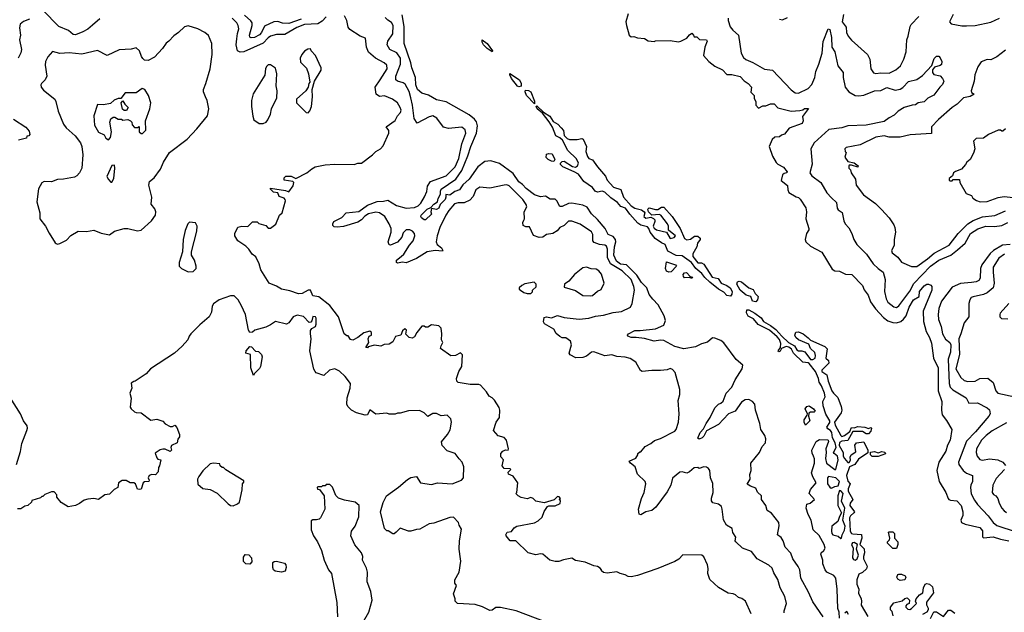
# Model space of a CAD drawing. Extents: x 2210602 to 2357277, y 510288 to 673808.
# Tile 415 of 464: x 2328793 to 2336926, y 639223 to 644122. Entities that reach past the tile are written whole.
import ezdxf

# ---------------------------------------------------------------- set-up
doc = ezdxf.new("R2010")
doc.units = 0

msp = doc.modelspace()

# ---------------------------------------------------------------- linework, layer by layer
at = {"layer": '0CON05XD'}
for points in [[(2329455, 644128), (2329393.2, 644076.8), (2329355, 644044), (2329315, 644022), (2329255, 643996.2), (2329235, 643998.8), (2329195, 644032.5), (2329116.7, 644065), (2328985, 644200)], [(2328875, 644126.2), (2328824.1, 644105.9), (2328796.7, 644085), (2328790.6, 644055), (2328798.5, 643995), (2328791.8, 643955), (2328808.9, 643875), (2328802.6, 643847.4), (2328780, 643805)], [(2331325, 644146.7), (2331290.9, 644109.1), (2331255, 644088.9), (2331145, 644080.9), (2331082.7, 644057.3), (2330981.7, 643998.3), (2330915, 644000.5), (2330865.5, 643984.5), (2330845, 643972.5), (2330803.4, 643926.6), (2330645, 643855.7), (2330615, 643854), (2330592, 643865), (2330580.6, 643915), (2330586.9, 643965), (2330591.3, 644008.7), (2330602.9, 644045), (2330598.6, 644075), (2330587.1, 644095), (2330547.5, 644135)], [(2334835, 639210), (2334787.5, 639315), (2334757, 639337), (2334730, 639345), (2334707, 639367), (2334687, 639377), (2334645, 639382.5), (2334565, 639427.5), (2334493.6, 639493.6), (2334476.7, 639545), (2334480, 639585), (2334473.8, 639615), (2334445, 639682.5), (2334427.5, 639695), (2334270.7, 639699.3), (2334237.7, 639662.3), (2334205, 639643.8), (2334064.1, 639585.9), (2333895, 639526.7), (2333845, 639517.5), (2333818.3, 639518.3), (2333795, 639532.5), (2333753, 639543), (2333725, 639557.5), (2333645, 639546.7), (2333615, 639553.3), (2333600, 639565), (2333600, 639575), (2333588.3, 639588.3), (2333565, 639602.5), (2333535, 639607.5), (2333465, 639637.5), (2333385, 639652.5), (2333355, 639670), (2333285, 639656.2), (2333245, 639643.3), (2333215, 639643.8), (2333172.5, 639655), (2333115, 639703.8), (2333094.1, 639705.9), (2333055, 639697.5), (2332994.1, 639714.1), (2332890, 639815), (2332843.3, 639813.3), (2332810, 639855), (2332807.5, 639865), (2332820, 639885), (2332855, 639892.5), (2332877, 639923), (2332900, 639935), (2333045, 639963.3), (2333075, 639978.8), (2333108.8, 640011.2), (2333124.1, 640055.9), (2333153.3, 640096.7), (2333165, 640102.5), (2333215, 640102.5), (2333258.3, 640121.7), (2333260, 640145), (2333250, 640155), (2333260, 640165), (2333248.3, 640178.3), (2333235, 640180), (2333207, 640153), (2333125, 640127.5), (2333055, 640143.3), (2333035, 640163.3), (2333015, 640173.3), (2332985, 640162.5), (2332935, 640172.5), (2332910, 640185), (2332890, 640205), (2332900, 640215), (2332906.7, 640295), (2332869.3, 640349.3), (2332830, 640365), (2332828.3, 640381.7), (2332850, 640405), (2332845, 640410), (2332795, 640412.5), (2332777.5, 640435), (2332790, 640485), (2332768.3, 640508.3), (2332767.5, 640535), (2332785, 640556.7), (2332805, 640567.5), (2332827.5, 640562.5), (2332830, 640575), (2332815, 640647.5), (2332795, 640667.5), (2332745, 640682.5), (2332707.5, 640725), (2332730, 640795), (2332757.5, 640835), (2332760, 640895), (2332753.3, 640915), (2332715, 640977.5), (2332695, 640997.5), (2332670.7, 641010.7), (2332650, 641045), (2332600, 641100), (2332585, 641107.5), (2332515, 641106.7), (2332415, 641122.5), (2332402.5, 641135), (2332400, 641155), (2332420, 641215), (2332446.2, 641255), (2332451.7, 641351.7), (2332435, 641367.5), (2332393.9, 641346.1), (2332355, 641343.8), (2332270, 641405), (2332273, 641427), (2332287.5, 641455), (2332277, 641477), (2332280, 641525), (2332273, 641573), (2332255, 641592.5), (2332195, 641600), (2332165, 641580), (2332145, 641580), (2332135, 641590), (2332115, 641587.5), (2332072.5, 641535), (2332055, 641500), (2332035, 641490), (2332010, 641495), (2331981.7, 641521.7), (2331986.7, 641555), (2331975, 641567.5), (2331955, 641550), (2331940, 641515), (2331897, 641503), (2331875, 641460), (2331845, 641440), (2331803.6, 641436.4), (2331775, 641422.5), (2331725, 641432.5), (2331672.5, 641417.5), (2331665, 641410), (2331651.7, 641411.7), (2331677.5, 641455), (2331672.5, 641485), (2331680, 641505), (2331700, 641515), (2331700, 641535), (2331685, 641547.5), (2331635, 641532.5), (2331586.1, 641493.9), (2331545, 641472.5), (2331525, 641477.5), (2331505, 641510), (2331495, 641510), (2331473.9, 641523.9), (2331427.5, 641665), (2331355, 641760), (2331265, 641830), (2331215, 641840), (2331195, 641887.5), (2331175, 641887.5), (2331125, 641858.8), (2331095, 641856.2), (2331025, 641880), (2330955, 641893.3), (2330915, 641920), (2330853.3, 641945), (2330786, 642055), (2330771.2, 642105), (2330742.3, 642162.3), (2330713.3, 642185), (2330685.7, 642225.7), (2330660, 642250), (2330594.1, 642294.1), (2330570, 642335), (2330570, 642355), (2330595, 642407.5), (2330626.4, 642416.4), (2330677, 642413), (2330715, 642450), (2330755, 642450), (2330768.3, 642438.3), (2330825, 642420), (2330845, 642400), (2330865, 642400), (2330909.3, 642430.7), (2330940, 642505), (2330960, 642525), (2330987.5, 642625), (2330987, 642637), (2330977, 642647), (2330935, 642660), (2330925, 642690), (2330890, 642695), (2330865, 642720), (2330865, 642730), (2330989.3, 642709.3), (2331015, 642700), (2331050.7, 642749.3), (2331057.5, 642775), (2331050, 642785), (2330976.4, 642796.4), (2330976.2, 642815), (2330990.9, 642829.1), (2331035, 642828), (2331075, 642810), (2331165, 642856), (2331205, 642890), (2331234.4, 642905.6), (2331315, 642922.9), (2331395, 642927.5), (2331555, 642924), (2331585, 642936.2), (2331615, 642936.7), (2331707.5, 643005), (2331735, 643032.5), (2331772.5, 643055), (2331795, 643080), (2331841.2, 643185), (2331843.3, 643205), (2331820, 643235), (2331895, 643287.5), (2331912.9, 643327.1), (2331938.6, 643355), (2331942.9, 643375), (2331936.8, 643396.8), (2331914.1, 643434.1), (2331872.5, 643465), (2331805, 643493.8), (2331765, 643486.7), (2331737.5, 643505), (2331730, 643565), (2331771.2, 643625), (2331827.1, 643715), (2331825.5, 643745.5), (2331803.8, 643765), (2331732.7, 643802.7), (2331674.3, 643854.3), (2331656.2, 643895), (2331648.3, 643968.3), (2331605, 643986.7), (2331520.7, 644040.7), (2331505, 644060), (2331493.9, 644113.9), (2331475, 644152.5)], [(2331116.8, 644126.8), (2331015, 644090.3), (2330965, 644092.7), (2330925, 644107.8), (2330893.3, 644105), (2330815, 644069.4), (2330790.4, 644015), (2330775, 643995.6), (2330733.3, 643975), (2330705, 643972.9), (2330695, 643978.8), (2330690.6, 643995), (2330714.2, 644074.2), (2330712.5, 644095), (2330702.1, 644112.1), (2330649.8, 644159.8)], [(2334517.7, 640287.7), (2334498.8, 640335), (2334493.3, 640395), (2334483, 640413), (2334465, 640422.5), (2334445, 640426.7), (2334405, 640412.5), (2334395, 640420), (2334365, 640417.5), (2334326.1, 640383.9), (2334305, 640373.3), (2334265, 640384), (2334245, 640382), (2334185, 640331.2), (2334170.8, 640275), (2334141.2, 640218.8), (2334047, 640093), (2334014, 640066), (2333966.2, 640053.8), (2333925, 640030), (2333910, 640035), (2333904, 640075), (2333930, 640165), (2333952.5, 640215), (2333966, 640285), (2333958.8, 640305), (2333896.7, 640365), (2333877.5, 640425), (2333837.5, 640455), (2333828.3, 640471.7), (2333881.7, 640498.3), (2333900, 640525), (2333900, 640535), (2333915, 640550), (2333925, 640550), (2333960, 640595), (2334005, 640617.5), (2334036.4, 640643.6), (2334085, 640658.8), (2334205, 640720), (2334216.2, 640735), (2334236, 640794), (2334241.2, 640865), (2334233.3, 640975), (2334246.7, 641025), (2334246.7, 641065), (2334207.5, 641205), (2334185, 641230), (2334165, 641237.5), (2334141.7, 641228.3), (2334085, 641221.2), (2334015, 641223.3), (2333935, 641213.3), (2333922, 641222), (2333881.2, 641291.2), (2333835, 641321.2), (2333795, 641331.2), (2333725, 641336.7), (2333685, 641352), (2333625, 641343.8), (2333535, 641377.5), (2333515, 641374), (2333475, 641340), (2333445, 641330), (2333387, 641327), (2333340.7, 641350.7), (2333332.5, 641365), (2333350, 641435), (2333342.5, 641465), (2333305, 641492.5), (2333275, 641492.5), (2333255, 641502.5), (2333225, 641527.5), (2333203.8, 641565), (2333128.3, 641608.3), (2333120, 641625), (2333125, 641660), (2333145, 641666.7), (2333185, 641656.7), (2333235, 641676), (2333289.3, 641659.3), (2333415, 641647.1), (2333494.2, 641655.8), (2333548.3, 641671.7), (2333615, 641678.6), (2333695, 641702.5), (2333765, 641708.8), (2333837.5, 641745), (2333853.3, 641775), (2333871.4, 641885), (2333866.2, 641916.2), (2333843.6, 641973.6), (2333768.9, 642045), (2333673.2, 642103.2), (2333649.2, 642155), (2333647.5, 642225), (2333639.2, 642249.2), (2333627.2, 642257.2), (2333583.1, 642263.1), (2333539.4, 642279.4), (2333528, 642295), (2333526, 642345), (2333517.3, 642367.3), (2333422.1, 642432.1), (2333355, 642455.8), (2333325, 642456), (2333290.3, 642419.7), (2333255, 642402.9), (2333232.2, 642377.8), (2333196.7, 642355), (2333145, 642346.2), (2333115.5, 642324.5), (2333085, 642321.9), (2333038.3, 642338.3), (2333005, 642410), (2332975, 642410), (2332951.7, 642421.7), (2332950, 642445), (2332957.5, 642465), (2332962.5, 642475), (2332959.2, 642535), (2332982.5, 642575), (2332975.7, 642595), (2332948.9, 642635), (2332835, 642748.6), (2332815.6, 642755.6), (2332795, 642753.5), (2332675, 642728), (2332595, 642738), (2332560, 642715), (2332539.7, 642660.3), (2332510.3, 642629.7), (2332465, 642607.5), (2332415, 642608.1), (2332385, 642598.9), (2332337.8, 642545), (2332312.5, 642505), (2332263.8, 642405), (2332241.2, 642335), (2332233.8, 642285), (2332240, 642265), (2332276.7, 642235), (2332287.1, 642215), (2332285, 642207.5), (2332225, 642214.3), (2332157.7, 642202.3), (2332071.2, 642148.8), (2331985, 642111.2), (2331955, 642118), (2331915, 642110), (2331904.2, 642114.2), (2331906.2, 642135), (2331944.4, 642165.6), (2331965, 642183.8), (2332011.5, 642258.5), (2332042.5, 642295), (2332055.9, 642334.1), (2332053.8, 642355), (2332036.7, 642375), (2332015.8, 642385.8), (2331985, 642383.8), (2331959.5, 642360.5), (2331948.8, 642325), (2331915, 642283.3), (2331855, 642257.5), (2331845, 642260), (2331836.7, 642285), (2331861.2, 642365), (2331860.8, 642395), (2331845.4, 642435.4), (2331808.9, 642495), (2331765, 642525.4), (2331735, 642532.3), (2331675, 642518.5), (2331645, 642498.2), (2331615, 642466.4), (2331585, 642448.5), (2331467.7, 642412.3), (2331415, 642406.2), (2331390.2, 642410.2), (2331380, 642420), (2331378.9, 642435), (2331387.5, 642452.5), (2331455, 642485.8), (2331490, 642525), (2331595, 642536.4), (2331665, 642589.6), (2331745, 642618.2), (2331797.8, 642622.2), (2331835, 642628.8), (2331904.7, 642584.7), (2331985, 642563.3), (2332055, 642570), (2332085, 642584.4), (2332106.7, 642605), (2332136.7, 642656.7), (2332155, 642702.5), (2332162.5, 642745), (2332185.5, 642784.5), (2332315, 642831.5), (2332390.9, 642905), (2332420, 642975), (2332444.7, 643095.3), (2332476.9, 643185), (2332472.1, 643212.1), (2332445, 643232.9), (2332335, 643222.5), (2332295, 643233.8), (2332238.3, 643308.3), (2332206.1, 643326.1), (2332175, 643318.8), (2332075, 643266.7), (2332050, 643305), (2332038.9, 643415), (2332022.5, 643475), (2332008.9, 643528.9), (2331978.1, 643588.1), (2331960.2, 643600.2), (2331915, 643612.5), (2331900.6, 643625), (2331899.4, 643655), (2331938.5, 643755), (2331938.1, 643805), (2331908.6, 643848.6), (2331850, 643875), (2331828.6, 643915), (2331834.6, 643945.4), (2331875.6, 644005), (2331879.2, 644075), (2331865, 644100), (2331835, 644117.5), (2331811.2, 644141.2)], [(2335428.6, 639185), (2335345, 639310), (2335310, 639390), (2335246.2, 639505), (2335236, 639575), (2335222.7, 639602.7), (2335180, 639665), (2335162.1, 639712.1), (2335115, 639762.5), (2335100, 639815), (2335081.7, 639841.7), (2335052.5, 639865), (2335067, 639937), (2335062.5, 639965), (2335003, 640043), (2334967.5, 640065), (2334957, 640107), (2334920, 640155), (2334920, 640185), (2334887, 640217), (2334875, 640250), (2334830, 640265), (2334803, 640283), (2334826.7, 640325), (2334823.6, 640363.6), (2334834, 640395), (2334832.4, 640457.6), (2334904.5, 640545.5), (2334927.3, 640592.7), (2334953.3, 640625), (2334956.4, 640656.4), (2334947.5, 640685), (2334913.8, 640735), (2334907.1, 640785), (2334870, 640895), (2334866, 640945), (2334845, 640966), (2334815, 640982), (2334785, 640979.2), (2334755, 640960.8), (2334702.5, 640885), (2334648, 640865), (2334564, 640775), (2334465.9, 640724.1), (2334445, 640678.8), (2334431.2, 640665), (2334405, 640654.3), (2334394.1, 640664.1), (2334415, 640710), (2334441.2, 640738.8), (2334462.5, 640785), (2334495.7, 640834.3), (2334535, 640913.8), (2334564, 640945), (2334585, 640952.5), (2334602.6, 640967.4), (2334629.2, 641035), (2334675, 641083.8), (2334702, 641145), (2334760, 641235), (2334765, 641266.7), (2334711.9, 641311.9), (2334609.5, 641449.5), (2334585, 641469.4), (2334535, 641490.6), (2334515, 641491.4), (2334473.8, 641456.2), (2334425, 641442.5), (2334375, 641417.3), (2334277.6, 641402.4), (2334205, 641420.6), (2334115, 641471.1), (2334085, 641474.2), (2334035, 641464.4), (2333952.7, 641487.3), (2333884.1, 641495.9), (2333845, 641494.2), (2333817.5, 641505), (2333812.5, 641515), (2333822.5, 641525), (2333875, 641552.9), (2333918.3, 641551.7), (2334045, 641565.5), (2334115, 641596.2), (2334127.5, 641635), (2334117.3, 641675), (2334066.2, 641766.2), (2334022.7, 641812.7), (2333991.4, 641851.4), (2333972.3, 641905), (2333929.2, 641949.2), (2333890.8, 642010.8), (2333805.6, 642095.6), (2333755, 642101.1), (2333721.5, 642125), (2333700.8, 642175), (2333705.2, 642245), (2333717.5, 642285), (2333715.5, 642305), (2333695, 642330), (2333655, 642347.5), (2333629.1, 642395), (2333565, 642470.4), (2333516.3, 642516.4), (2333481.1, 642571.1), (2333445, 642587.8), (2333355, 642604.5), (2333325, 642601.9), (2333275, 642578.6), (2333255, 642576.7), (2333230, 642625), (2333215, 642638.8), (2333175, 642638), (2333135, 642662), (2333095, 642658.6), (2333045, 642674.3), (2332975.4, 642725.4), (2332945, 642760), (2332915, 642782), (2332869.8, 642849.8), (2332755, 642933.8), (2332685.8, 642955.8), (2332635, 642950), (2332578.5, 642905), (2332505, 642802.9), (2332453.6, 642756.4), (2332426.2, 642715), (2332388.1, 642701.9), (2332345, 642672.5), (2332311.7, 642678.3), (2332314, 642654), (2332308.1, 642635), (2332265.7, 642594.3), (2332255, 642564.4), (2332235, 642553.8), (2332195, 642562.5), (2332188.6, 642535), (2332194.2, 642515), (2332145, 642466.7), (2332135, 642466.7), (2332112, 642485), (2332106.7, 642495), (2332110, 642505), (2332160, 642555), (2332189.3, 642570.7), (2332215, 642598), (2332243.8, 642616.2), (2332250.6, 642645), (2332269.7, 642680.3), (2332268.6, 642705), (2332275, 642722), (2332396.8, 642803.2), (2332445.3, 642874.7), (2332494.7, 642995.3), (2332518.5, 643075), (2332567.3, 643185), (2332574.4, 643244.4), (2332565, 643278.8), (2332550.5, 643300.5), (2332505.4, 643335.4), (2332315, 643441.9), (2332235, 643460), (2332169.1, 643499.1), (2332115, 643514.2), (2332078.5, 643545), (2332065, 643582.5), (2332062.5, 643645), (2332031.2, 643725), (2332024.4, 643765), (2331969.4, 643925), (2331967.9, 644065), (2331951.8, 644161.8)], [(2333818.9, 644171.1), (2333800.8, 644105), (2333804.2, 644074.2), (2333827.5, 643995), (2333845, 643980), (2333865, 643982.5), (2333895, 643972.5), (2333955, 643967.5), (2333985, 643947.5), (2334035, 643942.5), (2334045, 643947.5), (2334165, 643949.2), (2334235, 643940), (2334255, 643943.8), (2334305, 643970), (2334325, 643997.5), (2334345, 644010), (2334360, 643995), (2334365, 643980), (2334385, 643980), (2334408.3, 643958.3), (2334466.7, 643955), (2334471.2, 643945), (2334453.3, 643895), (2334442.5, 643825), (2334486.1, 643776.1), (2334535, 643737.5), (2334598.8, 643708.8), (2334635, 643670), (2334675, 643670), (2334745, 643653.3), (2334777.3, 643617.3), (2334810, 643595), (2334836.7, 643565), (2334833, 643523), (2334858.8, 643495), (2334860.7, 643470.7), (2334873.3, 643445), (2334872.5, 643415), (2334895, 643390), (2334930.7, 643409.3), (2334955, 643410), (2334995, 643426.7), (2335025, 643427.5), (2335055, 643393.3), (2335165, 643366.2), (2335238.3, 643371.7), (2335263.3, 643376.7), (2335275, 643386.7), (2335307.5, 643387.5), (2335258.3, 643321.7), (2335264, 643285), (2335256.2, 643265), (2335150, 643225), (2335110, 643175), (2335085, 643167.5), (2335070, 643155), (2335029.3, 643150.7), (2335009.5, 643130.5), (2334982.5, 643075), (2335012.7, 642992.7), (2335041.7, 642941.7), (2335056.4, 642926.4), (2335103, 642903), (2335132.5, 642865), (2335130, 642855), (2335108.3, 642851.7), (2335095, 642840), (2335083, 642793), (2335135, 642750), (2335136.7, 642715), (2335145, 642692.5), (2335206.4, 642656.4), (2335225, 642652.5), (2335239.3, 642639.3), (2335286.4, 642566.4), (2335292.5, 642535), (2335286.7, 642475), (2335312.5, 642395), (2335312.5, 642385), (2335293.3, 642355), (2335282.5, 642305), (2335286.4, 642286.4), (2335325, 642251.2), (2335419.5, 642199.5), (2335505, 642060), (2335525, 642046.2), (2335565, 642044), (2335615, 642017.5), (2335666.7, 642015), (2335754, 641925), (2335768.8, 641888.8), (2335800.8, 641845), (2335819.7, 641789.7), (2335861.7, 641731.7), (2335929.1, 641659.1), (2335965, 641632.5), (2336005, 641619.2), (2336035, 641617.5), (2336071.7, 641628.3), (2336094.4, 641645.6), (2336115.6, 641674.4), (2336139.5, 641745), (2336175, 641805.7), (2336223.3, 641835), (2336226, 641875), (2336265, 641923.3), (2336285, 641936.2), (2336300, 641935), (2336318.3, 641928.3), (2336327, 641917), (2336326.7, 641885), (2336256.9, 641713.1), (2336257.9, 641627.9), (2336280, 641545), (2336308.6, 641495), (2336325, 641447.5), (2336340.5, 641325), (2336381.1, 641245), (2336380.6, 641055), (2336411.4, 640965), (2336406.7, 640895), (2336412.5, 640855), (2336448.8, 640808.8), (2336493.6, 640733.6), (2336480, 640645), (2336457.8, 640605), (2336444.3, 640555), (2336385.4, 640464.6), (2336368.1, 640395), (2336387.5, 640305), (2336444.2, 640214.2), (2336463.8, 640165), (2336467, 640157), (2336480.7, 640150.7), (2336535, 640144), (2336570, 640105), (2336584, 640055), (2336583.8, 640025), (2336567.5, 639985), (2336573.3, 639965), (2336601.7, 639951.7), (2336725, 639923.8), (2336745, 639897.5), (2336747, 639847), (2336755, 639840), (2336835, 639848.6), (2336895, 639828), (2336965, 639815.6)], [(2334645.8, 644135.8), (2334646.2, 644115), (2334662.9, 644062.9), (2334683.3, 644035), (2334730, 643995), (2334751.4, 643845), (2334770.7, 643810.7), (2334792, 643792), (2334848.3, 643768.3), (2334945, 643712), (2335012.5, 643705), (2335165, 643542.5), (2335198.3, 643518.3), (2335225, 643514.4), (2335306.2, 643553.8), (2335335.6, 643585), (2335360, 643645), (2335368.9, 643695), (2335395, 643753.3), (2335420.6, 643845), (2335429.5, 643940.5), (2335472.5, 644045), (2335485, 644040), (2335497.5, 643975), (2335500.6, 643895), (2335527.1, 643855), (2335549.7, 643739.7), (2335596, 643685), (2335594.2, 643645), (2335610.6, 643565), (2335642.5, 643525), (2335695, 643495.6), (2335725, 643491.9), (2335765, 643497.5), (2335855, 643532.7), (2335905, 643537.8), (2335955, 643560.6), (2336025, 643539.2), (2336065, 643547.5), (2336087.6, 643562.4), (2336135, 643610.8), (2336205, 643628), (2336249.7, 643660.3), (2336326.7, 643743.3), (2336347.6, 643802.4), (2336365, 643820.8), (2336385, 643820), (2336397.6, 643807.6), (2336409.2, 643775), (2336407.5, 643752.5), (2336397.5, 643742.5), (2336350.7, 643729.3), (2336333, 643707), (2336332.5, 643685), (2336345, 643667.5), (2336397, 643657), (2336416.4, 643636.4), (2336426.2, 643615), (2336416.7, 643585), (2336393.3, 643565), (2336345, 643498.8), (2336295, 643472), (2336265, 643444.2), (2336215, 643436), (2336191.7, 643418.3), (2336164.3, 643415.7), (2336100, 643395), (2336050, 643365), (2336017.3, 643332.7), (2335975, 643312), (2335935, 643281.4), (2335785, 643248.9), (2335635, 643244.5), (2335585, 643228.9), (2335475.6, 643214.4), (2335356, 643105), (2335329.4, 643055), (2335337.7, 642927.7), (2335320, 642855), (2335335, 642830), (2335411.2, 642775), (2335461.3, 642691.3), (2335498.8, 642648.8), (2335540.7, 642610.7), (2335546, 642565), (2335555, 642550), (2335587.7, 642527.7), (2335599.3, 642459.3), (2335612.5, 642435), (2335642.5, 642402.5), (2335667.5, 642355), (2335683.3, 642305), (2335708.8, 642265), (2335788.8, 642185), (2335844.1, 642104.1), (2335883.8, 642065), (2335926, 642035), (2335942.5, 641975), (2335936.9, 641875), (2335949.2, 641815), (2335965, 641788), (2336015, 641747.5), (2336035, 641743.1), (2336055, 641757.5), (2336145, 641878.9), (2336179.6, 641940.4), (2336317.1, 642085), (2336385.9, 642134.1), (2336485, 642176.8), (2336540.2, 642219.8), (2336603.8, 642275), (2336647.3, 642355), (2336707.7, 642392.3), (2336775, 642414.6), (2336845, 642412.3), (2336905, 642419.6), (2336954.7, 642445.3)], [(2335070, 644125), (2335095, 644120), (2335135, 644140)], [(2335598, 644165), (2335587.5, 644105), (2335618.8, 644058.8), (2335623.8, 644015), (2335636.4, 643986.4), (2335665, 643952.5), (2335797.5, 643835), (2335816.4, 643796.4), (2335823.3, 643715), (2335845, 643682.5), (2335865, 643677.5), (2335905, 643683.3), (2335975, 643680), (2336031.4, 643708.6), (2336068.6, 643741.4), (2336096.2, 643795), (2336116, 643855), (2336121.2, 643955), (2336133.3, 643985), (2336147.5, 644065), (2336157, 644083), (2336220.7, 644149.3)], [(2336502.5, 644165), (2336472.5, 644105), (2336488.3, 644088.3), (2336575, 644070), (2336615, 644070), (2336685, 644073.8), (2336815, 644102.5), (2336885.8, 644135)], [(2329105, 642267.5), (2329125, 642272.5), (2329180.7, 642299.3), (2329215, 642336.7), (2329275, 642373.3), (2329345, 642370), (2329405, 642383.3), (2329465, 642356.7), (2329535, 642342.5), (2329576.1, 642373.9), (2329655, 642396.2), (2329685, 642396.2), (2329765, 642378), (2329795, 642381.2), (2329882, 642458), (2329913.3, 642505), (2329916.7, 642535), (2329908.3, 642558.3), (2329878.3, 642598.3), (2329884, 642655), (2329860, 642755), (2329866.1, 642783.9), (2329903.3, 642815), (2329956.2, 642885), (2329980.8, 642945), (2330030, 643025), (2330175.4, 643134.6), (2330255, 643218.8), (2330345, 643327.5), (2330356.2, 643385), (2330340, 643455), (2330326.7, 643485), (2330310, 643525), (2330310, 643545), (2330331.2, 643595), (2330367.5, 643715), (2330381.4, 643835), (2330379.2, 643925), (2330351.2, 643991.2), (2330323.3, 644015), (2330265, 644046), (2330185, 644070), (2330155, 644064.2), (2330104, 644015), (2330065, 643989.2), (2330025, 643943.3), (2330002.3, 643927.7), (2329973.3, 643885), (2329905, 643813.3), (2329855, 643783.3), (2329825, 643787.5), (2329810.7, 643800.7), (2329798.3, 643818.3), (2329782.5, 643865), (2329755, 643890), (2329713, 643877), (2329615, 643873.3), (2329515, 643826.2), (2329435, 643866.2), (2329305, 643835.6), (2329202.3, 643847.7), (2329125, 643843.8), (2329065, 643860), (2329025.9, 643814.1), (2329006, 643775), (2329002.5, 643745), (2329016.1, 643653.9), (2329003.3, 643625), (2328972.5, 643595), (2328967, 643583), (2328970, 643565), (2328990.5, 643540.5), (2329082.5, 643465), (2329092.5, 643445), (2329110, 643365), (2329155, 643257.5), (2329177.3, 643227.3), (2329251.2, 643161.2), (2329295, 643103.8), (2329306.5, 643075), (2329314.2, 643005), (2329305.7, 642894.3), (2329285.8, 642855), (2329265, 642830), (2329245, 642820), (2329155, 642802.5), (2329105, 642802), (2329055, 642782), (2328994.2, 642785.8), (2328975, 642772.5), (2328947.5, 642725), (2328933.6, 642616.4), (2328959.2, 642525), (2328960, 642475), (2329006.7, 642415), (2329035, 642357.5), (2329085, 642277.5), (2329093.3, 642273.3), (2329105, 642267.5)], [(2332695, 643857.5), (2332655, 643883.3), (2332623.3, 643915), (2332612.5, 643935), (2332614.2, 643955.8), (2332654.4, 643925), (2332697.1, 643865), (2332695, 643857.5)], [(2331175, 643352.5), (2331190.7, 643369.3), (2331203.3, 643405), (2331211.2, 643485), (2331210, 643545), (2331227.5, 643615), (2331282.5, 643705), (2331282.5, 643725), (2331236.7, 643826.7), (2331200, 643865), (2331195, 643880), (2331173, 643877), (2331145, 643862.5), (2331122.5, 643835), (2331110, 643805), (2331111.7, 643771.7), (2331161.7, 643721.7), (2331177.5, 643675), (2331190, 643605), (2331182.5, 643595), (2331177, 643563), (2331156.4, 643533.6), (2331080, 643465), (2331080, 643435), (2331160, 643355), (2331175, 643352.5)], [(2336935, 643870), (2336865, 643813.8), (2336815, 643790), (2336785, 643792.5), (2336735, 643772.5), (2336708.3, 643731.7), (2336682.5, 643665), (2336676.2, 643615), (2336652.5, 643535), (2336655, 643520), (2336677.5, 643505), (2336643.9, 643486.1), (2336590, 643475), (2336536.8, 643423.2), (2336495, 643395.6), (2336382.2, 643297.8), (2336324.4, 643235), (2336325, 643182.5), (2336149.5, 643170.5), (2336065, 643150.8), (2335975, 643151.2), (2335935, 643162.5), (2335865, 643150.8), (2335735, 643088.8), (2335620, 643065), (2335610, 643055), (2335613, 643033), (2335620, 643025), (2335610, 642985), (2335635, 642950), (2335685, 642937.5), (2335720, 642915), (2335715, 642902.5), (2335665, 642920), (2335645, 642920), (2335642.5, 642915), (2335643.3, 642895), (2335655, 642880), (2335660, 642855), (2335697.5, 642805), (2335702.5, 642755), (2335763.8, 642675), (2335862.5, 642602.5), (2335912.7, 642552.7), (2335974, 642485), (2336013.3, 642425), (2336023, 642403), (2336026.7, 642365), (2336016.7, 642305), (2336016.1, 642256.1), (2335994.3, 642215), (2336000.8, 642195), (2336048, 642158), (2336076.4, 642116.4), (2336160.7, 642080.7), (2336205, 642082.5), (2336292.5, 642145), (2336347.4, 642192.6), (2336470.9, 642259.1), (2336545.4, 642354.6), (2336625, 642435.6), (2336668.6, 642461.4), (2336745, 642493.6), (2336847.9, 642502.1), (2336935, 642542.9)], [(2330805, 643263.3), (2330827.5, 643275), (2330842.5, 643295), (2330865, 643340), (2330873.3, 643385), (2330917.5, 643475), (2330920, 643535), (2330912.5, 643575), (2330917.5, 643675), (2330905, 643720), (2330865, 643747.5), (2330845, 643747.5), (2330832.5, 643735), (2330822.5, 643715), (2330817, 643663), (2330721.7, 643508.3), (2330707.5, 643455), (2330707.5, 643405), (2330717.5, 643325), (2330727.5, 643295), (2330770, 643265), (2330805, 643263.3)], [(2332915, 643568), (2332905, 643573.8), (2332854.4, 643635), (2332841.4, 643665), (2332842.3, 643677.7), (2332920.8, 643625), (2332934, 643595), (2332935, 643573.3), (2332915, 643568)], [(2329525, 643130), (2329541.7, 643148.3), (2329550, 643195), (2329536.7, 643275), (2329546.4, 643303.6), (2329565, 643316.7), (2329580, 643315), (2329605, 643300), (2329635, 643300), (2329645, 643292.5), (2329685, 643297.5), (2329707, 643287), (2329720, 643275), (2329723, 643253), (2329741.7, 643231.7), (2329765, 643230), (2329778.3, 643238.3), (2329780, 643195), (2329795, 643180), (2329808.3, 643181.7), (2329835, 643210), (2329832.5, 643285), (2329867.5, 643385), (2329876.7, 643435), (2329857.5, 643495), (2329827.5, 643545), (2329805, 643552.5), (2329755, 643517.5), (2329663, 643517), (2329628.3, 643471.7), (2329605, 643470), (2329573.3, 643456.7), (2329541.7, 643428.3), (2329485, 643417.5), (2329435, 643420), (2329403.9, 643326.1), (2329411.2, 643251.2), (2329445, 643192.5), (2329489.3, 643169.3), (2329503.6, 643143.6), (2329525, 643130)], [(2333045, 643427.5), (2332980, 643495), (2332968.9, 643525), (2332971.1, 643538.9), (2332995, 643537.9), (2333014.4, 643525), (2333045, 643447.5), (2333045, 643427.5)], [(2329675, 643370), (2329655, 643370), (2329643, 643383), (2329630, 643435), (2329645, 643450), (2329660, 643425), (2329690, 643395), (2329675, 643370)], [(2334665, 641836.7), (2334635, 641842.9), (2334610, 641870), (2334564.2, 641894.2), (2334492.6, 641952.6), (2334451.2, 641991.2), (2334427.8, 642025), (2334378, 642065), (2334343.3, 642115), (2334265, 642170.6), (2334215, 642172.5), (2334148, 642208), (2334123.9, 642263.9), (2334095, 642276.7), (2334043.3, 642313.3), (2334000, 642365), (2333990.8, 642395), (2333979.4, 642409.4), (2333924, 642424), (2333899.8, 642439.8), (2333832, 642515), (2333797.5, 642565), (2333758.5, 642578.5), (2333730.8, 642610.8), (2333675, 642649.4), (2333625, 642695.7), (2333605, 642704), (2333565, 642696.7), (2333547.5, 642705), (2333523.9, 642733.9), (2333452.5, 642785), (2333407.5, 642845), (2333373.8, 642863.8), (2333280, 642905), (2333260, 642925), (2333260, 642935), (2333275, 642950), (2333291.7, 642951.7), (2333359.3, 642909.3), (2333385, 642903.3), (2333400, 642915), (2333408, 642935), (2333392.7, 642972.7), (2333320.9, 643040.9), (2333275.5, 643125.5), (2333255, 643144.2), (2333220.6, 643160.6), (2333193.1, 643233.1), (2333166.3, 643276.3), (2333110.5, 643350.5), (2333066.2, 643385), (2333060, 643405), (2333065, 643410), (2333118.6, 643358.6), (2333172.5, 643325), (2333200.4, 643280.4), (2333237.3, 643257.3), (2333265, 643229.4), (2333285.5, 643205), (2333291.4, 643165), (2333315, 643140.8), (2333335, 643131.4), (2333398.3, 643131.7), (2333435, 643138.8), (2333447.5, 643135), (2333476.2, 643075), (2333468.8, 643031.2), (2333482.3, 642992.3), (2333495, 642974.2), (2333525, 642963.8), (2333564.4, 642904.4), (2333630.7, 642829.3), (2333644.5, 642794.5), (2333696.6, 642736.6), (2333757.5, 642717.5), (2333779.2, 642655), (2333845, 642582), (2333874.5, 642564.5), (2333929.4, 642549.4), (2333952.5, 642535), (2333957.5, 642525), (2333947.5, 642495), (2333965, 642480), (2334005, 642490), (2334029.3, 642479.3), (2334038.8, 642468.8), (2334040, 642455), (2334026.2, 642415), (2334035, 642398.8), (2334053.8, 642385), (2334136.7, 642366.7), (2334165, 642314), (2334199.5, 642320.5), (2334210, 642335), (2334151.2, 642381.2), (2334152.5, 642415), (2334143.6, 642433.6), (2334090, 642505), (2334075, 642512.5), (2334015, 642507.5), (2333987.5, 642535), (2333982.5, 642555), (2333992.5, 642567.5), (2334045, 642552.5), (2334065, 642552.5), (2334095, 642572.5), (2334115, 642572.5), (2334183.3, 642495), (2334250, 642395), (2334285, 642312.5), (2334305, 642303.3), (2334335, 642307.5), (2334367.5, 642332.5), (2334395, 642332.5), (2334412.5, 642315), (2334412.5, 642305), (2334392.5, 642275), (2334386.7, 642245), (2334354.4, 642185.6), (2334354.3, 642164.3), (2334393.3, 642113.3), (2334425, 642111.4), (2334445, 642102), (2334512.4, 641992.4), (2334563.3, 641983.3), (2334586.2, 641945), (2334635.4, 641925.4), (2334662.9, 641905), (2334678.6, 641875), (2334675, 641852.5), (2334665, 641836.7)], [(2328740.7, 643300.7), (2328843, 643233), (2328871.7, 643201.7), (2328877, 643173), (2328868.3, 643161.7), (2328851.7, 643158.3), (2328848.3, 643141.7), (2328783.8, 643126.2)], [(2336935, 643220), (2336915, 643200), (2336905, 643200), (2336895, 643210), (2336875, 643207.5), (2336796.4, 643173.6), (2336755, 643143.3), (2336695, 643140), (2336673, 643117), (2336682.5, 643055), (2336671.7, 643018.3), (2336643.3, 642966.7), (2336617.5, 642945), (2336606.4, 642923.6), (2336573.3, 642886.7), (2336521.7, 642868.3), (2336507.5, 642855), (2336498.3, 642831.7), (2336471.7, 642808.3), (2336470, 642795), (2336475, 642790), (2336495, 642790), (2336505, 642800), (2336555, 642800), (2336560, 642775), (2336610, 642685), (2336655, 642667.5), (2336667, 642647), (2336696.4, 642626.4), (2336726.4, 642616.4), (2336785, 642619.2), (2336875, 642651.4), (2336925, 642660.6), (2337025, 642649.1)], [(2333205, 642950), (2333185, 642952.5), (2333157, 642967), (2333143, 642983), (2333145, 643010), (2333165, 643016.7), (2333192.5, 643012.5), (2333212.5, 642965), (2333205, 642950)], [(2329555, 642780), (2329571.7, 642808.3), (2329580, 642895), (2329575, 642920), (2329553, 642917), (2329512.5, 642825), (2329525, 642800), (2329545, 642780), (2329555, 642780)], [(2330185, 642037.5), (2330225, 642040), (2330250, 642065), (2330250, 642085), (2330237.5, 642135), (2330213.3, 642175), (2330213, 642203), (2330256.2, 642375), (2330258.8, 642415), (2330245, 642442.5), (2330195, 642447.5), (2330182.5, 642435), (2330160.7, 642379.3), (2330143.9, 642306.1), (2330136.4, 642203.6), (2330110, 642115), (2330110, 642085), (2330130, 642065), (2330185, 642037.5)], [(2336975, 642264.7), (2336912.4, 642257.6), (2336835.9, 642214.1), (2336810.7, 642189.3), (2336740.6, 642095), (2336730.6, 642065), (2336725.8, 641985), (2336715, 641966.7), (2336695, 641956.2), (2336655, 641949.2), (2336565, 641940.5), (2336495, 641910), (2336406.9, 641795), (2336385.5, 641734.5), (2336379.1, 641685), (2336383.3, 641645), (2336404.2, 641585), (2336414.4, 641525), (2336441.2, 641481.2), (2336477.3, 641455), (2336483.8, 641435), (2336480.8, 641375), (2336462.6, 641315), (2336472.1, 641115), (2336478.6, 641085), (2336501.3, 641061.3), (2336610, 640995), (2336633, 640953), (2336705, 640953.8), (2336785, 640914), (2336805, 640896.7), (2336810, 640865), (2336799.2, 640845), (2336688.2, 640715), (2336613, 640637), (2336549.2, 640465), (2336550, 640445), (2336586.2, 640395), (2336614.3, 640374.3), (2336662.5, 640355), (2336663.3, 640305), (2336649.2, 640275), (2336646.9, 640255), (2336652.8, 640202.8), (2336679.8, 640149.8), (2336704.5, 640114.5), (2336792, 640022), (2336834.3, 639965), (2336865, 639941.9), (2337025, 639890)], [(2336927, 642183), (2336880.5, 642149.5), (2336835.5, 642075), (2336833.6, 642035), (2336842.9, 641945), (2336835, 641904.2), (2336785, 641863.6), (2336755, 641850.9), (2336668.3, 641831.7), (2336653.3, 641825), (2336641.2, 641805), (2336633.3, 641775), (2336632.5, 641665), (2336594.1, 641615.9), (2336568, 641525), (2336550, 641485), (2336555.6, 641355), (2336526.4, 641235), (2336567.1, 641165), (2336595, 641140.6), (2336625, 641132.2), (2336685, 641132.9), (2336725, 641156), (2336789.5, 641159.5), (2336833, 641123), (2336857.1, 641055), (2336873.7, 641033.7), (2337014.5, 641004.5)], [(2333505, 641838.8), (2333525, 641843.3), (2333565, 641877.5), (2333595, 641892.5), (2333620, 641945), (2333597.7, 642017.7), (2333576.7, 642045), (2333555, 642060), (2333513.6, 642063.6), (2333475, 642077.5), (2333445, 642070), (2333375, 642016.7), (2333329.5, 641960.5), (2333292.5, 641935), (2333291.7, 641911.7), (2333385, 641883.3), (2333445, 641843.3), (2333505, 641838.8)], [(2334155, 642033.8), (2334135, 642042.5), (2334127.5, 642065), (2334135, 642120), (2334210, 642095), (2334217.5, 642085), (2334175, 642037.5), (2334155, 642033.8)], [(2334345, 641983.3), (2334325, 641990), (2334285, 641987.5), (2334275, 642000), (2334273.3, 642015), (2334285, 642030), (2334301.7, 642031.7), (2334330, 642000), (2334350, 641995), (2334345, 641983.3)], [(2333015, 641860), (2333028.3, 641871.7), (2333030, 641885), (2333060, 641915), (2333060, 641935), (2333041.7, 641951.7), (2332965, 641937.5), (2332940, 641925), (2332920, 641905), (2332920, 641895), (2332930, 641885), (2332958.3, 641868.3), (2332985, 641860), (2333015, 641860)], [(2334875, 641790), (2334846.7, 641795), (2334833.3, 641833.3), (2334795, 641845.8), (2334743.3, 641885), (2334716.2, 641935), (2334723.3, 641955), (2334735, 641960), (2334755, 641955.8), (2334816.4, 641906.4), (2334853, 641893), (2334869.3, 641859.3), (2334893, 641833), (2334888.8, 641805), (2334875, 641790)], [(2332423.3, 640493.3), (2332390, 640535), (2332325, 640557.5), (2332283, 640603), (2332278.3, 640631.7), (2332326.1, 640693.9), (2332347.7, 640732.3), (2332360, 640795), (2332355, 640822.5), (2332325, 640852.5), (2332275, 640847.5), (2332236.4, 640866.4), (2332205, 640866.7), (2332165, 640842.5), (2332135, 640872.5), (2332095, 640892.5), (2332005, 640890), (2331935, 640870), (2331915, 640870), (2331895, 640860), (2331845, 640860), (2331825, 640870), (2331735, 640861.2), (2331685, 640896.7), (2331665, 640856.7), (2331647.7, 640852.3), (2331575, 640872), (2331533.3, 640895), (2331502.5, 640925), (2331493.8, 640945), (2331496.7, 640995), (2331524, 641076), (2331526.7, 641115), (2331481.7, 641171.7), (2331435, 641216.7), (2331395, 641236.2), (2331352.5, 641225), (2331305, 641180), (2331243, 641203), (2331233, 641213), (2331223.6, 641233.6), (2331190, 641385), (2331201.2, 641485), (2331194.1, 641525.9), (2331196.2, 641553.8), (2331205, 641570), (2331237.5, 641585), (2331242.5, 641605), (2331242.5, 641655), (2331237.5, 641665), (2331215, 641667.5), (2331207, 641633), (2331198.3, 641621.7), (2331185, 641620), (2331137.8, 641667.8), (2331085, 641678.2), (2331050.6, 641665), (2331015, 641616), (2330995.8, 641604.2), (2330905, 641627.5), (2330865, 641599.2), (2330825, 641581.4), (2330735, 641556.7), (2330715, 641540), (2330695, 641537.5), (2330684, 641555), (2330656.7, 641685), (2330626.1, 641756.1), (2330596.1, 641806.1), (2330565, 641840), (2330535, 641840), (2330440, 641805), (2330395, 641772.5), (2330382.5, 641755), (2330376.7, 641705), (2330357.5, 641665), (2330280.7, 641599.3), (2330207.5, 641525), (2330192.5, 641505), (2330182.5, 641475), (2330135, 641422.5), (2330072.5, 641365), (2329873.6, 641236.4), (2329837.5, 641195), (2329747, 641133), (2329735, 641132.5), (2329712.3, 641117.7), (2329720, 641075), (2329701.2, 641035), (2329714.1, 640994.1), (2329705, 640920), (2329712.5, 640905), (2329741.2, 640881.2), (2329755, 640873.8), (2329795, 640871.2), (2329875, 640812.5), (2329925, 640820), (2329975, 640802.5), (2329995, 640782.5), (2330035, 640760), (2330055, 640760), (2330075, 640770), (2330091.7, 640751.7), (2330113, 640693), (2330112.5, 640675), (2330100, 640655), (2330092.5, 640625), (2330047, 640603), (2330040, 640585), (2330047.5, 640565), (2330035, 640552.5), (2329995, 640572.5), (2329975, 640572.5), (2329953, 640567), (2329911.7, 640538.3), (2329925, 640500), (2329935, 640490), (2329960, 640485), (2329947.5, 640435), (2329938.3, 640421.7), (2329936.7, 640385), (2329915, 640360), (2329885, 640362.5), (2329862.5, 640355), (2329853.3, 640335), (2329862.5, 640315), (2329860, 640305), (2329825, 640303.3), (2329812.5, 640295), (2329795, 640242.5), (2329785, 640237.5), (2329765, 640240), (2329750, 640285), (2329735, 640292.5), (2329705, 640292.5), (2329671.7, 640311.7), (2329638.3, 640311.7), (2329610, 640295), (2329602.5, 640255), (2329572.7, 640237.3), (2329535, 640200), (2329496.1, 640193.9), (2329443, 640157), (2329405, 640163.3), (2329355, 640160), (2329325, 640150), (2329286.4, 640123.6), (2329255, 640107.5), (2329192.5, 640095), (2329135, 640130), (2329100, 640175), (2329100, 640195), (2329078.3, 640218.3), (2329055, 640220), (2329001.7, 640198.3), (2328985, 640180), (2328975, 640180), (2328965, 640170), (2328891.7, 640148.3), (2328890, 640135), (2328860, 640105), (2328835, 640100), (2328801.7, 640078.3), (2328775, 640077.5)], [(2336963, 641777), (2336892.5, 641695), (2336890, 641685), (2336890, 641665), (2336903, 641653), (2336955, 641650)], [(2335563.8, 639175), (2335561.2, 639225), (2335550, 639255), (2335546.7, 639415), (2335533.8, 639505), (2335517.3, 639527.3), (2335460, 639555), (2335446.7, 639575), (2335427.5, 639625), (2335427.5, 639655), (2335411.2, 639705), (2335413.9, 639716.1), (2335436.4, 639733.6), (2335446.4, 639753.6), (2335438.8, 639785), (2335397.3, 639857.3), (2335348, 639905), (2335330.8, 639985), (2335305, 640032.5), (2335290, 640085), (2335295, 640116.7), (2335323.6, 640126.4), (2335357.5, 640155), (2335313.3, 640205), (2335325, 640237.5), (2335372.5, 640295), (2335345, 640342.5), (2335334.2, 640375), (2335357.5, 640455), (2335357, 640493), (2335350, 640515), (2335338.3, 640538.3), (2335337.5, 640565), (2335372.5, 640635), (2335399.3, 640650.7), (2335465, 640650), (2335472.5, 640645), (2335473.3, 640635), (2335450.8, 640575), (2335456, 640545), (2335448.6, 640495), (2335457.3, 640457.3), (2335525, 640402.5), (2335535, 640402.5), (2335552.9, 640485), (2335548.6, 640515), (2335520, 640535), (2335516, 640545), (2335536.9, 640586.9), (2335528.6, 640625), (2335506.9, 640666.9), (2335500.9, 640710.9), (2335491.2, 640725), (2335468.8, 640738.8), (2335461.2, 640755), (2335485, 640793.3), (2335485.7, 640805), (2335451.6, 640861.6), (2335429.1, 640929.1), (2335426.7, 640965), (2335445.5, 641005), (2335441.5, 641035), (2335417.5, 641095), (2335396.7, 641125), (2335392.5, 641155), (2335365.6, 641215), (2335315, 641280), (2335305, 641286.7), (2335261.3, 641291.3), (2335186.2, 641365), (2335167.4, 641397.4), (2335145.5, 641415.5), (2335125, 641419.4), (2335086.7, 641405), (2335075, 641383.3), (2335065, 641377.5), (2335057.5, 641385), (2335077, 641413), (2335080, 641445), (2335068.3, 641478.3), (2335051.2, 641501.2), (2334985.5, 641555.5), (2334893.3, 641603.3), (2334855, 641649.2), (2334811.1, 641671.1), (2334797.9, 641697.9), (2334800, 641725), (2334815, 641722.9), (2334866.1, 641696.1), (2334916.6, 641656.6), (2334936.6, 641626.6), (2334995, 641594.3), (2335039.8, 641559.8), (2335088.6, 641505), (2335144.5, 641454.5), (2335192.9, 641425), (2335213.1, 641393.1), (2335225.8, 641385.8), (2335255, 641385.6), (2335277.3, 641377.3), (2335325, 641313.1), (2335345, 641312.5), (2335362.5, 641325), (2335366.8, 641346.8), (2335359.7, 641369.7), (2335325, 641403.8), (2335311.2, 641441.2), (2335226, 641475), (2335204.4, 641495), (2335196.2, 641515), (2335205, 641540), (2335225, 641542.5), (2335264.1, 641524.1), (2335305, 641493.3)], [(2335305, 641493.3), (2335325, 641472.5), (2335445, 641420), (2335461.7, 641401.7), (2335452.5, 641325), (2335474.2, 641304.2), (2335477.9, 641282.1), (2335420, 641225), (2335418, 641215), (2335459.2, 641185), (2335470.8, 641135), (2335502.5, 641055), (2335514.4, 641034.4), (2335550.2, 641000.2), (2335578.1, 640925), (2335583.3, 640895), (2335578.6, 640871.4), (2335524.3, 640795), (2335529.3, 640769.3), (2335575, 640686), (2335585, 640677.5), (2335605, 640684.2), (2335651.2, 640718.8), (2335665, 640750), (2335685, 640747.5), (2335715, 640758.8), (2335775, 640752.5), (2335805, 640742.5), (2335825, 640750), (2335830, 640745), (2335825, 640720), (2335805, 640700), (2335785, 640700), (2335755, 640717.5), (2335675, 640717.5), (2335635, 640642.5), (2335585, 640639.4), (2335563.5, 640626.5), (2335563.3, 640603.3), (2335596, 640545), (2335596.2, 640515), (2335606.2, 640495), (2335635, 640462.5), (2335645, 640462.5), (2335655, 640480), (2335654.1, 640505.9), (2335661.2, 640525), (2335700.7, 640549.3), (2335692, 640605), (2335705, 640623.8), (2335765, 640632.5), (2335800, 640565), (2335798.3, 640541.7), (2335720.5, 640489.5), (2335692.5, 640445), (2335647.5, 640425), (2335622.5, 640355), (2335635, 640308.8), (2335652.5, 640285), (2335636.4, 640245), (2335635.5, 640225), (2335674.2, 640155), (2335651.9, 640125), (2335650, 640105), (2335687.5, 640055), (2335684, 640045), (2335655, 640021.4), (2335647.3, 640005), (2335653.1, 639895), (2335665, 639876), (2335675, 639871.4), (2335747, 639867), (2335748, 639835), (2335732.5, 639785), (2335768.8, 639748.8), (2335772.5, 639715), (2335762.9, 639685), (2335764.2, 639665.8), (2335793.3, 639605), (2335787.7, 639582.3), (2335755, 639552), (2335725, 639540), (2335708.2, 639491.8), (2335708.9, 639455), (2335724.5, 639415), (2335722.7, 639382.7), (2335744.2, 639335), (2335745.4, 639314.6), (2335743.8, 639283.8), (2335799.8, 639189.8)], [(2330725, 641180), (2330703.3, 641245), (2330700, 641355), (2330660, 641365), (2330662.5, 641385), (2330695, 641420), (2330708.3, 641418.3), (2330741.7, 641381.7), (2330765, 641380), (2330790, 641355), (2330796.1, 641336.1), (2330782.5, 641255), (2330775, 641240), (2330731.7, 641198.3), (2330725, 641180)], [(2328765.8, 640445), (2328798.3, 640551.7), (2328810.3, 640619.7), (2328851.2, 640725), (2328856.7, 640745), (2328853.3, 640765), (2328823.3, 640805), (2328800, 640865), (2328715, 641000)], [(2335285, 640770), (2335273.3, 640795), (2335273.3, 640815), (2335298.3, 640851.7), (2335300, 640865), (2335281.2, 640905), (2335294.2, 640925.8), (2335315, 640930), (2335350, 640905), (2335362.5, 640885), (2335355, 640877.5), (2335325, 640877.5), (2335311.7, 640868.3), (2335310, 640845), (2335320, 640805), (2335285, 640770)], [(2336945, 640789.4), (2336825, 640724.4), (2336775.7, 640685), (2336738.6, 640645), (2336697.1, 640575), (2336694.4, 640545), (2336701.4, 640515), (2336725, 640487.1), (2336745, 640481.9), (2336805, 640492.5), (2336873.8, 640483.8), (2336915, 640463.3), (2336935.8, 640435.8)], [(2335835, 640510), (2335820, 640525), (2335821.7, 640548.3), (2335855, 640552.5), (2335885, 640542.5), (2335915, 640552.5), (2335938.3, 640548.3), (2335945, 640532.5), (2335885, 640512.5), (2335835, 640510)], [(2330555, 640103.3), (2330590.7, 640119.3), (2330607.5, 640135), (2330630, 640235), (2330632.5, 640285), (2330645, 640300), (2330645, 640310), (2330495, 640400), (2330475, 640420), (2330465, 640420), (2330450, 640435), (2330445, 640450), (2330395, 640457.5), (2330365, 640450), (2330305, 640392.5), (2330273.3, 640345), (2330262.5, 640325), (2330263, 640283), (2330305, 640247.5), (2330365, 640237.5), (2330425, 640207.5), (2330515, 640120), (2330535, 640106.7), (2330555, 640103.3)], [(2333235, 639106.7), (2332895, 639236.7), (2332765, 639262.5), (2332725, 639262.5), (2332695, 639242.5), (2332675, 639237.5), (2332615, 639267.5), (2332555, 639287.5), (2332410, 639295), (2332390, 639315), (2332390, 639335), (2332377.5, 639375), (2332400, 639445), (2332387.5, 639465), (2332387, 639493), (2332423.3, 639555), (2332438, 639645), (2332434.3, 639665), (2332424.2, 639745.8), (2332426.4, 639813.6), (2332441.7, 639911.7), (2332423, 639943), (2332417.5, 639965), (2332375, 640010), (2332345, 640007.5), (2332215, 639961.2), (2332176.1, 639953.9), (2332098.8, 639911.2), (2332070.7, 639909.3), (2332025, 639893.8), (2332005, 639893.3), (2331935, 639920), (2331902.5, 639885), (2331885, 639872.5), (2331875, 639872.5), (2331836.7, 639896.7), (2331825, 639897.5), (2331807.5, 639915), (2331773.3, 640055), (2331795, 640130), (2331822.5, 640185), (2331921.7, 640258.3), (2331995, 640322), (2332025, 640338), (2332070, 640345), (2332103.9, 640293.9), (2332195, 640280.8), (2332245, 640293.8), (2332365, 640286.2), (2332443.6, 640316.4), (2332457.5, 640335), (2332462.5, 640425), (2332447.5, 640465), (2332423.3, 640493.3)], [(2336928.8, 640405), (2336859.5, 640330.5), (2336832.5, 640275), (2336826.7, 640215), (2336836, 640196), (2336855, 640186), (2336871.9, 640165), (2336884.5, 640124.5), (2336906, 640085), (2336925, 640061.2), (2336945, 640048.8)], [(2331623.3, 639135), (2331675.9, 639224.1), (2331703.3, 639325), (2331692.5, 639395), (2331663.3, 639475), (2331666.1, 639556.1), (2331657.7, 639587.7), (2331623.3, 639655), (2331626.2, 639685), (2331617.5, 639715), (2331560.6, 639780.6), (2331528.9, 639855), (2331534.3, 639895), (2331565, 639936.2), (2331595, 640013.3), (2331597, 640107), (2331564.1, 640134.1), (2331475, 640150), (2331427, 640167), (2331405, 640190), (2331377, 640257), (2331355, 640280), (2331325, 640280), (2331315, 640270), (2331295, 640270), (2331285, 640260), (2331255, 640260), (2331250, 640255), (2331251.7, 640241.7), (2331268.3, 640238.3), (2331307, 640187), (2331312.5, 640075), (2331277.5, 640005), (2331266.4, 639993.6), (2331245, 639986.7), (2331213.3, 639986.7), (2331201.2, 639978.8), (2331200, 639905), (2331220, 639855), (2331253.8, 639805), (2331286.2, 639735), (2331306.7, 639655), (2331343.8, 639575), (2331367.1, 639545), (2331413.1, 639305), (2331417.1, 639185)], [(2335108.3, 639218.3), (2335107.5, 639235), (2335126.7, 639295), (2335114.1, 639354.1), (2335074.5, 639424.5), (2335054.2, 639495), (2335021.1, 639551.1), (2335009.1, 639589.1), (2334982, 639612), (2334885, 639666), (2334837.3, 639727.3), (2334762.5, 639755), (2334707.5, 639805), (2334703.3, 639815), (2334707.5, 639845), (2334682.5, 639882.5), (2334678, 639915), (2334631.2, 639945), (2334607, 639987), (2334596.9, 640075), (2334588.9, 640098.9), (2334565, 640118.1), (2334519.3, 640129.3), (2334507.5, 640145), (2334507, 640167), (2334520, 640215), (2334517.7, 640287.7)], [(2335495, 640250), (2335505, 640252.5), (2335525, 640263.3), (2335552.5, 640267.5), (2335564.2, 640305), (2335535, 640334.4), (2335473.6, 640346.4), (2335466.2, 640333.8), (2335465.8, 640285), (2335485, 640256.7), (2335495, 640250)], [(2335575, 639833.3), (2335582.5, 639837.5), (2335585.7, 639865), (2335605, 639902.5), (2335610.8, 639935), (2335592, 639985), (2335610, 640085), (2335581.7, 640141.7), (2335593.8, 640205), (2335575, 640227.5), (2335565, 640230), (2335550, 640185), (2335550, 640105), (2335581.2, 640045), (2335563.8, 640015), (2335550.8, 639975), (2335502, 639935), (2335498.9, 639895), (2335501.4, 639875), (2335510, 639865), (2335553, 639853), (2335575, 639833.3)], [(2336035, 639750), (2336005, 639750), (2335960, 639795), (2335960, 639805), (2335977, 639823), (2335980, 639835), (2335970, 639885), (2335975, 639890), (2336005, 639887.5), (2336020, 639875), (2336020, 639835), (2336047.5, 639805), (2336047.5, 639785), (2336035, 639750)], [(2335695, 639653.5), (2335711.4, 639665), (2335721.9, 639695), (2335706, 639745), (2335712.5, 639785), (2335685, 639800.8), (2335672.5, 639797.5), (2335664.4, 639784.4), (2335676.7, 639755), (2335672.5, 639675), (2335680.2, 639660.2), (2335695, 639653.5)], [(2330695, 639622.3), (2330662, 639625), (2330642.4, 639642.4), (2330640.8, 639679.2), (2330655, 639702.2), (2330685, 639698.2), (2330707.3, 639675), (2330710.4, 639639.6), (2330695, 639622.3)], [(2330955, 639555.3), (2330903.6, 639563.6), (2330890.5, 639575), (2330883.1, 639593.1), (2330884.7, 639635.3), (2330895, 639643.8), (2330915, 639646.7), (2330980.1, 639630.1), (2330992.1, 639615), (2330994.6, 639595), (2330985, 639564.5), (2330955, 639555.3)], [(2336009.2, 639195), (2335999.1, 639229.1), (2335986.2, 639245), (2335986.2, 639265), (2336015, 639302.5), (2336081.7, 639318.3), (2336105, 639337.5), (2336125, 639342.5), (2336142.5, 639325), (2336140, 639295), (2336121.7, 639288.3), (2336112.5, 639277.5), (2336112.5, 639265), (2336128.3, 639248.3), (2336145, 639247.5), (2336160, 639255), (2336200, 639295), (2336192.5, 639315), (2336197.5, 639335), (2336225, 639367.5), (2336252.5, 639385), (2336257.5, 639425), (2336272.5, 639455), (2336285, 639462.5), (2336307, 639457), (2336332.5, 639435), (2336340, 639385), (2336283.3, 639306.7), (2336282.5, 639285), (2336296.4, 639256.4), (2336296.4, 639243.6), (2336286.4, 639223.6), (2336250, 639205)], [(2336065, 639487.5), (2336047, 639497), (2336037.5, 639515), (2336047.5, 639535), (2336055, 639540), (2336078.3, 639538.3), (2336106.1, 639526.1), (2336112.5, 639515), (2336105, 639492.5), (2336065, 639487.5)], [(2335640, 639205), (2335625, 639230), (2335610, 639215)], [(2336316.4, 639173.6), (2336345, 639227.5), (2336365, 639227.5), (2336425, 639190), (2336465, 639240), (2336485, 639240), (2336517.5, 639215)]]:
    msp.add_lwpolyline(points, dxfattribs=at)

doc.saveas('drawing.dxf')
